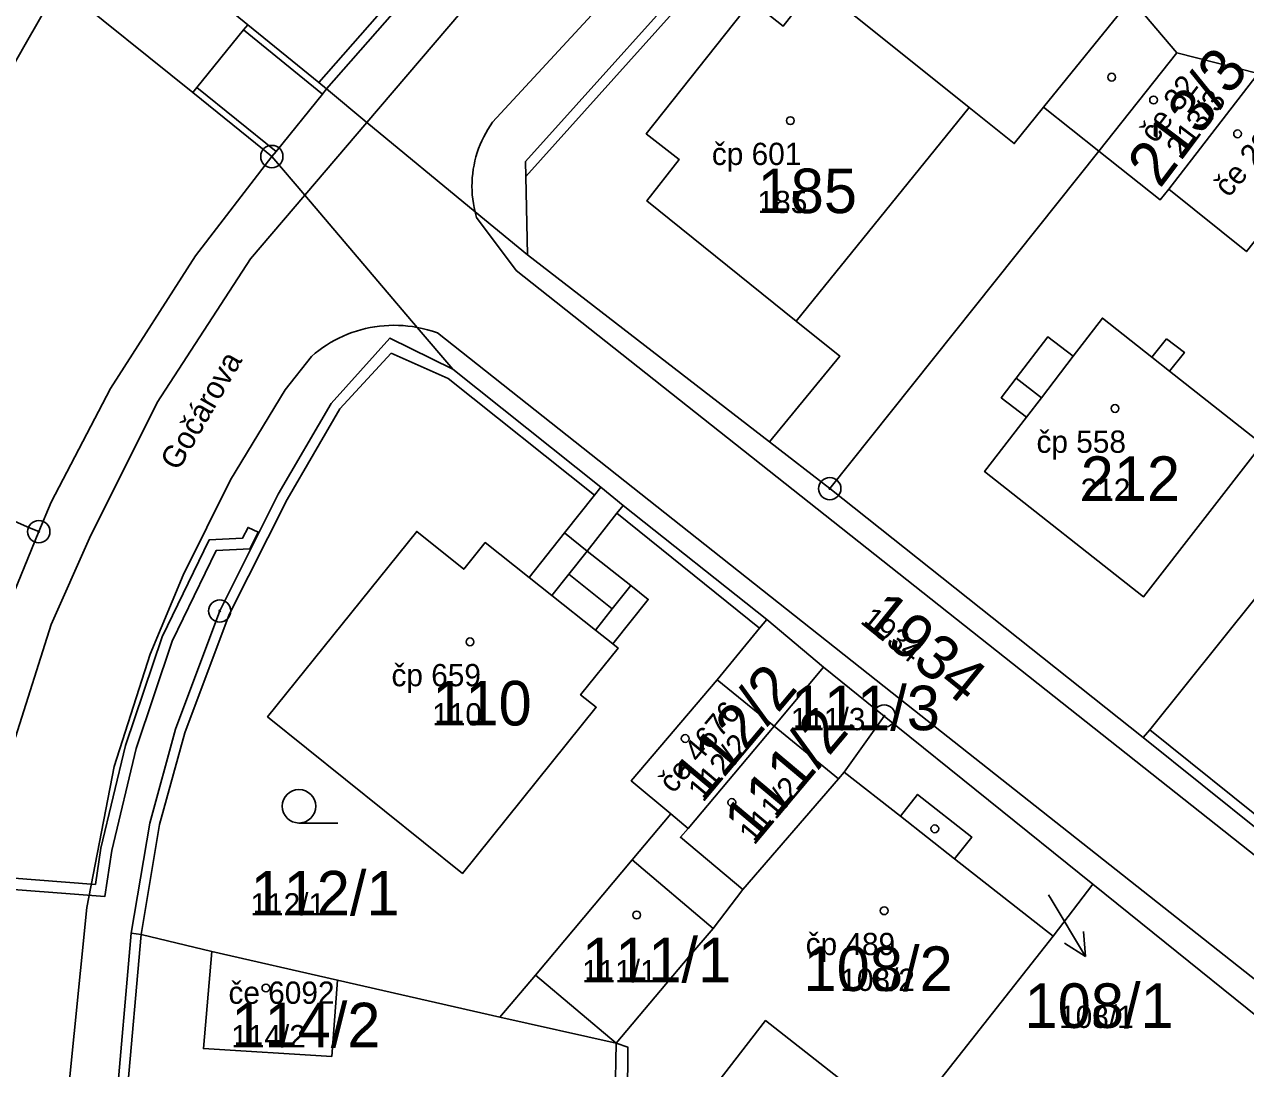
# Model space of a CAD drawing. Extents: x -763628 to -761565, y -976033 to -973833.
# Drawn here: x -762646.2 to -762591.4, y -974737.9 to -974691 of the extents above; entities that cross this region are included whole.
import ezdxf

# ---------------------------------------------------------------- set-up
doc = ezdxf.new("R2010")
doc.units = 0
for name, color, linetype in [('KN_cisla parcel 1000', 7, 'Continuous'), ('KN_cisla parcel 500', 7, 'Continuous'), ('KN_cisla parcel znacky', 7, 'Continuous'), ('KN_cisla popisna 500', 7, 'Continuous'), ('KN_hranice parcel', 7, 'Continuous'), ('KN_popisy', 7, 'Continuous'), ('KN_vecna bremena', 7, 'Continuous'), ('KN_vnitrni kresba parcel', 7, 'Continuous'), ('KN_znacky bodu BP', 7, 'Continuous'), ('KN_znacky budov', 7, 'Continuous'), ('KN_znacky kultur', 7, 'Continuous')]:
    doc.layers.add(name, color=color, linetype=linetype)

msp = doc.modelspace()

# ---------------------------------------------------------------- linework, layer by layer
at = {"layer": 'KN_cisla parcel znacky'}
for p, q in [((-762600.22, -974730.08), (-762600.11, -974730.27)), ((-762600.11, -974730.27), (-762598.564, -974732.842)), ((-762598.564, -974732.842), (-762598.651, -974731.726)), ((-762598.564, -974732.842), (-762599.509, -974732.242))]:
    msp.add_line(p, q, dxfattribs=at)
at = {"layer": 'KN_hranice parcel'}
for p, q in [((-762594.47, -974692.28), (-762596.51, -974689.85)), ((-762597.97, -974696.69), (-762594.47, -974692.28)), ((-762594.47, -974692.28), (-762590.81, -974693.2)), ((-762590.81, -974693.2), (-762594.82, -974698.39)), ((-762610.04, -974711.84), (-762597.97, -974696.69)), ((-762623.61, -974701.35), (-762612.75, -974709.74)), ((-762620.32, -974711.78), (-762626.96, -974706.48)), ((-762612.75, -974709.74), (-762610.04, -974711.84)), ((-762619.31, -974712.59), (-762620.32, -974711.78)), ((-762610.04, -974711.84), (-762595.97, -974723.01)), ((-762612.87, -974717.72), (-762619.31, -974712.59)), ((-762610.32, -974719.86), (-762612.87, -974717.72)), ((-762610.32, -974719.86), (-762612.54, -974722.5)), ((-762607.6, -974722.05), (-762610.32, -974719.86)), ((-762612.54, -974722.5), (-762616.4, -974727.09)), ((-762609.65, -974724.86), (-762612.54, -974722.5)), ((-762609.4, -974724.57), (-762607.6, -974722.05)), ((-762607.6, -974722.05), (-762598.24, -974729.59)), ((-762609.65, -974724.86), (-762609.4, -974724.57)), ((-762613.94, -974729.84), (-762609.65, -974724.86)), ((-762616.4, -974727.09), (-762617.17, -974726.44)), ((-762600.01, -974731.93), (-762598.24, -974729.59)), ((-762637.78, -974732.62), (-762632.13, -974733.91)), ((-762632.13, -974733.91), (-762624.85, -974735.57)), ((-762624.85, -974735.57), (-762619.62, -974736.73)), ((-762619.73, -974741.93), (-762619.62, -974736.73))]:
    msp.add_line(p, q, dxfattribs=at)
for points in [[(-762652.27, -974677.87), (-762636.16, -974691.01), (-762632.97, -974693.6), (-762632.63, -974693.89)], [(-762605.69, -974678.87), (-762611.21, -974683.7), (-762614.46, -974686.87), (-762623.69, -974697.16), (-762623.68, -974697.83), (-762623.61, -974701.35)], [(-762632.63, -974693.89), (-762622.92, -974682.83), (-762620.14, -974680.06)], [(-762663.53, -974693.31), (-762659.81, -974695.49), (-762651.09, -974700.6), (-762646.21, -974692.01), (-762644.62, -974689.22)], [(-762635.08, -974696.93), (-762635.43, -974696.65), (-762638.63, -974694.06), (-762644.62, -974689.22)], [(-762596.51, -974689.85), (-762600.44, -974694.72), (-762601.76, -974696.35), (-762603.78, -974694.73), (-762608.43, -974691), (-762610.68, -974689.21), (-762612.13, -974691.07), (-762613.56, -974689.95), (-762618.28, -974695.91), (-762616.8, -974697.06), (-762618.25, -974698.92), (-762611.55, -974704.32), (-762609.59, -974705.89), (-762612.75, -974709.74)], [(-762623.61, -974701.35), (-762625.96, -974699.41), (-762630.81, -974695.4), (-762632.63, -974693.89)], [(-762585.96, -974694.42), (-762591.34, -974701.2), (-762594.82, -974698.39)], [(-762594.82, -974698.39), (-762595.21, -974698.87), (-762597.97, -974696.69)], [(-762645.54, -974713.77), (-762644.99, -974712.44), (-762642.32, -974707.34), (-762638.51, -974701.39), (-762635.08, -974696.93)], [(-762635.08, -974696.93), (-762633.6, -974698.67), (-762628.56, -974704.6), (-762626.96, -974706.48)], [(-762575.68, -974702.33), (-762586.13, -974710.76), (-762595.68, -974722.66), (-762595.97, -974723.01)], [(-762645.54, -974713.77), (-762645.96, -974713.6), (-762668.83, -974703.45)], [(-762594.92, -974705.11), (-762595.58, -974705.94), (-762597.8, -974704.18), (-762599.11, -974705.89), (-762600.25, -974705.02), (-762601.68, -974706.88), (-762602.34, -974707.76), (-762601.21, -974708.63), (-762603.09, -974711.07), (-762595.96, -974716.7), (-762590.64, -974709.85), (-762594.79, -974706.56), (-762594.12, -974705.72), (-762594.92, -974705.11)], [(-762626.96, -974706.48), (-762629.78, -974705.08), (-762632.42, -974708.02), (-762634.79, -974712.09), (-762637.42, -974717.33), (-762639.41, -974722.64), (-762640.56, -974726.85), (-762641.39, -974731.79)], [(-762620.32, -974711.78), (-762620.6, -974712.13), (-762621.94, -974713.83), (-762623.53, -974715.83), (-762625.5, -974714.26), (-762626.47, -974715.46), (-762628.58, -974713.76), (-762635.27, -974722.08), (-762626.53, -974729.11), (-762620.52, -974721.65), (-762621.22, -974721.09), (-762619.54, -974719), (-762619.77, -974718.81), (-762618.19, -974716.81), (-762618.97, -974716.19), (-762620.93, -974714.64), (-762619.59, -974712.94), (-762619.31, -974712.59)], [(-762650.05, -974729.08), (-762649.25, -974724.43), (-762648.71, -974722.36), (-762646.99, -974717.33), (-762645.54, -974713.77)], [(-762617.17, -974726.44), (-762618.95, -974724.95), (-762615.09, -974720.42), (-762613.19, -974718.11), (-762612.87, -974717.72)], [(-762595.97, -974723.01), (-762582.74, -974733.64), (-762579.96, -974733.54)], [(-762609.4, -974724.57), (-762606.87, -974726.55), (-762606.1, -974725.57), (-762603.67, -974727.48), (-762604.44, -974728.46), (-762600.01, -974731.93)], [(-762617.17, -974726.44), (-762618.91, -974728.51), (-762623.25, -974733.68), (-762624.85, -974735.57)], [(-762613.94, -974729.84), (-762616.74, -974727.49), (-762616.4, -974727.09)], [(-762598.24, -974729.59), (-762587.53, -974738.22), (-762587.11, -974738.56), (-762586.44, -974742.36)], [(-762619.62, -974736.73), (-762616.36, -974732.86), (-762615.27, -974731.58), (-762613.94, -974729.84)], [(-762643.35, -974756.37), (-762642.1, -974739.88), (-762641.39, -974731.79)], [(-762641.39, -974731.79), (-762640.95, -974731.86), (-762637.78, -974732.62)], [(-762619.62, -974736.73), (-762619.11, -974736.91), (-762619.14, -974741.49), (-762618.12, -974742.43), (-762612.92, -974735.72), (-762606.79, -974740.54), (-762600.01, -974731.93)], [(-762632.13, -974733.91), (-762632.39, -974737.33), (-762638.15, -974736.98), (-762637.78, -974732.62)]]:
    msp.add_lwpolyline(points, dxfattribs=at)
at = {"layer": 'KN_vecna bremena'}
msp.add_lwpolyline([(-762649.92, -974729.51), (-762648.24, -974729.71), (-762642.58, -974730.15), (-762642.26, -974728.08), (-762641.17, -974723.51), (-762639.55, -974718.68), (-762637.58, -974714.62), (-762636.07, -974714.54), (-762635.7, -974713.8), (-762636.15, -974713.58), (-762636.39, -974714.06), (-762637.9, -974714.14), (-762640.01, -974718.49), (-762641.65, -974723.37), (-762642.75, -974727.98), (-762643, -974729.61), (-762648.2, -974729.21), (-762649.86, -974729.02)], close=True, dxfattribs=at)
at = {"layer": 'KN_vnitrni kresba parcel'}
for p, q in [((-762623.26, -974682.53), (-762632.97, -974693.6)), ((-762630.81, -974695.4), (-762621.52, -974684.5)), ((-762625.17, -974695.39), (-762615.82, -974685.23)), ((-762623.68, -974697.83), (-762614.13, -974687.17)), ((-762638.44, -974693.83), (-762636.35, -974691.24)), ((-762636.35, -974691.24), (-762636.16, -974691.01)), ((-762632.81, -974694.13), (-762636.35, -974691.24)), ((-762638.63, -974694.06), (-762638.44, -974693.83)), ((-762634.89, -974696.7), (-762638.44, -974693.83)), ((-762632.81, -974694.13), (-762632.63, -974693.89)), ((-762634.89, -974696.7), (-762632.81, -974694.13)), ((-762603.78, -974694.73), (-762611.55, -974704.32)), ((-762597.97, -974696.69), (-762600.44, -974694.72)), ((-762633.6, -974698.67), (-762630.81, -974695.4)), ((-762635.08, -974696.93), (-762634.89, -974696.7)), ((-762636.04, -974701.52), (-762633.6, -974698.67)), ((-762625.89, -974699.67), (-762624.12, -974702.04)), ((-762640.22, -974707.97), (-762636.04, -974701.52)), ((-762583.35, -974734.34), (-762624.12, -974702.04)), ((-762627.65, -974704.85), (-762606.88, -974721.29)), ((-762634.48, -974707.4), (-762633.3, -974705.9)), ((-762632.03, -974708.25), (-762629.73, -974705.76)), ((-762629.73, -974705.76), (-762627.16, -974706.89)), ((-762600.54, -974707.76), (-762599.11, -974705.89)), ((-762595.58, -974705.94), (-762594.79, -974706.56)), ((-762627.16, -974706.89), (-762620.6, -974712.13)), ((-762600.54, -974707.76), (-762601.68, -974706.88)), ((-762636.94, -974711.44), (-762634.48, -974707.4)), ((-762601.21, -974708.63), (-762600.54, -974707.76)), ((-762643.27, -974714.07), (-762640.22, -974707.97)), ((-762634.4, -974712.32), (-762632.03, -974708.25)), ((-762639.06, -974715.72), (-762636.94, -974711.44)), ((-762637, -974717.49), (-762634.4, -974712.32)), ((-762619.59, -974712.94), (-762613.19, -974718.11)), ((-762644.99, -974717.94), (-762643.27, -974714.07)), ((-762620.93, -974714.64), (-762621.94, -974713.83)), ((-762621.75, -974715.68), (-762620.93, -974714.64)), ((-762640.54, -974719.27), (-762639.06, -974715.72)), ((-762623.53, -974715.83), (-762622.51, -974716.64)), ((-762622.51, -974716.64), (-762621.75, -974715.68)), ((-762621.75, -974715.68), (-762619.8, -974717.23)), ((-762619.8, -974717.23), (-762618.97, -974716.19)), ((-762622.51, -974716.64), (-762620.55, -974718.19)), ((-762638.99, -974722.8), (-762637, -974717.49)), ((-762619.8, -974717.23), (-762620.55, -974718.19)), ((-762646.59, -974723), (-762644.99, -974717.94)), ((-762620.55, -974718.19), (-762619.77, -974718.81)), ((-762642.16, -974724.32), (-762640.54, -974719.27)), ((-762612.54, -974722.5), (-762615.09, -974720.42)), ((-762606.88, -974721.29), (-762590.2, -974734.48)), ((-762640.12, -974726.92), (-762638.99, -974722.8)), ((-762595.68, -974722.66), (-762582.46, -974733.29)), ((-762643.38, -974730.64), (-762642.16, -974724.32)), ((-762640.95, -974731.86), (-762640.12, -974726.92)), ((-762606.87, -974726.55), (-762604.44, -974728.46)), ((-762618.91, -974728.51), (-762615.27, -974731.58)), ((-762644.25, -974739.23), (-762643.38, -974730.64)), ((-762641.65, -974739.91), (-762640.95, -974731.86)), ((-762619.62, -974736.73), (-762623.25, -974733.68))]:
    msp.add_line(p, q, dxfattribs=at)
for points in [[(-762625.96, -974699.41), (-762626.002, -974699.222), (-762626.036, -974699.033), (-762626.063, -974698.843), (-762626.083, -974698.652), (-762626.094, -974698.46), (-762626.099, -974698.268), (-762626.095, -974698.076), (-762626.085, -974697.884), (-762626.066, -974697.693), (-762626.04, -974697.502), (-762626.007, -974697.313), (-762625.966, -974697.125), (-762625.918, -974696.939), (-762625.863, -974696.755), (-762625.8, -974696.574), (-762625.731, -974696.395), (-762625.654, -974696.218), (-762625.57, -974696.045), (-762625.48, -974695.876), (-762625.383, -974695.71), (-762625.28, -974695.548), (-762625.17, -974695.39)], [(-762625.89, -974699.67), (-762625.93, -974699.54), (-762625.96, -974699.41)], [(-762633.3, -974705.9), (-762633.138, -974705.763), (-762632.971, -974705.633), (-762632.799, -974705.509), (-762632.623, -974705.391), (-762632.442, -974705.281), (-762632.257, -974705.177), (-762632.069, -974705.08), (-762631.877, -974704.99), (-762631.682, -974704.908), (-762631.484, -974704.833), (-762631.283, -974704.765), (-762631.079, -974704.705), (-762630.874, -974704.653), (-762630.667, -974704.609), (-762630.458, -974704.572), (-762630.248, -974704.543), (-762630.037, -974704.523), (-762629.826, -974704.51), (-762629.614, -974704.505), (-762629.402, -974704.508), (-762629.19, -974704.519), (-762628.979, -974704.538), (-762628.769, -974704.565), (-762628.56, -974704.6)], [(-762628.56, -974704.6), (-762628.329, -974704.651), (-762628.101, -974704.71), (-762627.874, -974704.776), (-762627.65, -974704.85)]]:
    msp.add_lwpolyline(points, dxfattribs=at)
at = {"layer": 'KN_znacky bodu BP'}
for centre, radius in [((-762635.08, -974696.93), 0.5), ((-762635.08, -974696.93), 0.0303), ((-762610.04, -974711.84), 0.5), ((-762610.04, -974711.84), 0.0303), ((-762645.54, -974713.77), 0.5), ((-762645.54, -974713.77), 0.0303), ((-762637.42, -974717.33), 0.5), ((-762637.42, -974717.33), 0.0303), ((-762607.6, -974722.05), 0.5), ((-762607.6, -974722.05), 0.0303)]:
    msp.add_circle(centre, radius, dxfattribs=at)
at = {"layer": 'KN_znacky budov'}
for centre in [(-762597.387, -974693.369), (-762595.507, -974694.389), (-762611.807, -974695.319), (-762591.737, -974695.909), (-762597.237, -974708.239), (-762626.187, -974718.719), (-762616.527, -974723.059), (-762614.437, -974725.929), (-762605.327, -974727.109), (-762618.707, -974730.979), (-762607.597, -974730.789), (-762635.347, -974734.259)]:
    msp.add_circle(centre, 0.175, dxfattribs=at)
at = {"layer": 'KN_znacky kultur'}
msp.add_line((-762633.863, -974726.85), (-762632.113, -974726.85), dxfattribs=at)
msp.add_circle((-762633.863, -974726.1), 0.75, dxfattribs=at)

# ---------------------------------------------------------------- texts
at = {"layer": 'KN_cisla parcel 1000'}
for s, rotation, p in [('213/3', 53, (-762595.22, -974698.4)), ('1934', 321, (-762608.711, -974717.846)), ('112/2', 50, (-762615.722, -974725.95)), ('111/2', 50, (-762613.43, -974727.877))]:
    msp.add_text(s, height=2, rotation=rotation, dxfattribs=at).set_placement(p)
for s, p in [('185', (-762613.28, -974699.47)), ('212', (-762598.78, -974712.39)), ('110', (-762627.88, -974722.47)), ('111/3', (-762611.788, -974722.685)), ('112/1', (-762636.04, -974731)), ('111/1', (-762621.16, -974734)), ('108/2', (-762611.216, -974734.39)), ('108/1', (-762601.297, -974736.05)), ('114/2', (-762636.9, -974736.92))]:
    msp.add_text(s, height=2, dxfattribs=at).set_placement(p)
at = {"layer": 'KN_cisla parcel 500'}
for s, rotation, p in [('213/3', 53, (-762594.227, -974697.082)), ('1934', 321, (-762608.711, -974717.846)), ('112/2', 50, (-762615.722, -974725.95)), ('111/2', 50, (-762613.43, -974727.877))]:
    msp.add_text(s, height=1, rotation=rotation, dxfattribs=at).set_placement(p)
for s, p in [('185', (-762613.28, -974699.47)), ('212', (-762598.78, -974712.39)), ('110', (-762627.88, -974722.47)), ('111/3', (-762611.788, -974722.685)), ('112/1', (-762636.04, -974731)), ('111/1', (-762621.16, -974734)), ('108/2', (-762609.566, -974734.39)), ('108/1', (-762599.747, -974736.05)), ('114/2', (-762636.9, -974736.92))]:
    msp.add_text(s, height=1, dxfattribs=at).set_placement(p)
at = {"layer": 'KN_cisla popisna 500'}
for s, rotation, p in [('če 32', 53, (-762595.418, -974696.381)), ('če 2299', 49, (-762592.142, -974698.81)), ('če 4676', 50, (-762617.054, -974725.564))]:
    msp.add_text(s, height=1, rotation=rotation, dxfattribs=at).set_placement(p)
for s, p in [('čp 601', (-762615.331, -974697.311)), ('čp 558', (-762600.761, -974710.231)), ('čp 659', (-762629.711, -974720.711)), ('čp 489', (-762611.121, -974732.781)), ('če 6092', (-762637.026, -974734.967))]:
    msp.add_text(s, height=1, dxfattribs=at).set_placement(p)
at = {"layer": 'KN_popisy'}
msp.add_text('Gočárova', height=1, rotation=60, dxfattribs=at).set_placement((-762639.279, -974711.083))

doc.saveas('drawing.dxf')
